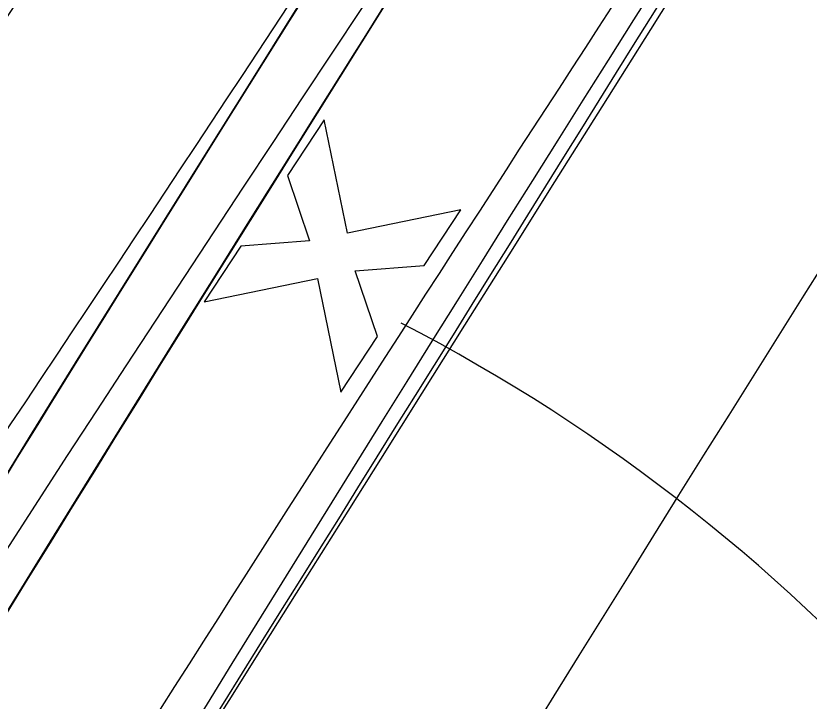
# Model space of a CAD drawing. Extents: x 14104283 to 14129344, y 8637090 to 8673339.
# Drawn here: x 14119144.87 to 14119177.59, y 8668848.28 to 8668876.53 of the extents above; entities that cross this region are included whole.
import ezdxf

# ---------------------------------------------------------------- set-up
doc = ezdxf.new("R2010")
doc.units = 0
for name, color, linetype in [('Cell', 7, 'Continuous'), ('dsnPaintExistingBrokenLaneLineWhite', 7, 'Continuous'), ('dsnPaintExistingEdgeLineRightWhite', 7, 'Continuous'), ('dsnPaintRemoveEdgeLineYellow', 7, 'Continuous'), ('dsnShadingPaved', 7, 'Continuous'), ('dsnStdLabel', 7, 'Continuous'), ('dsnStgShadingPrevPav', 7, 'Continuous'), ('dsnTapePlaceChannelizingLaneWhite', 7, 'Continuous'), ('dsnTapePlaceChannelizingLaneYellow', 7, 'Continuous'), ('dsnTapeRemoveChannelizingYellow', 7, 'Continuous')]:
    doc.layers.add(name, color=color, linetype=linetype)

msp = doc.modelspace()

# ---------------------------------------------------------------- linework, layer by layer
at = {"layer": 'Cell'}
for p, q in [((14119157.589, 8668872.248), (14119156.074, 8668869.952)), ((14119158.548, 8668867.572), (14119157.589, 8668872.248)), ((14119156.074, 8668869.952), (14119156.989, 8668867.252)), ((14119163.223, 8668868.531), (14119158.548, 8668867.572)), ((14119161.709, 8668866.235), (14119163.223, 8668868.531)), ((14119154.147, 8668867.03), (14119152.633, 8668864.735)), ((14119156.989, 8668867.252), (14119154.147, 8668867.03)), ((14119158.867, 8668866.014), (14119161.709, 8668866.235)), ((14119159.782, 8668863.314), (14119158.867, 8668866.014)), ((14119152.633, 8668864.735), (14119157.309, 8668865.694)), ((14119157.309, 8668865.694), (14119158.268, 8668861.018)), ((14119158.268, 8668861.018), (14119159.782, 8668863.314))]:
    msp.add_line(p, q, dxfattribs=at)
at = {"layer": 'dsnPaintExistingBrokenLaneLineWhite'}
for centre, radius, start, end in [((14116224.945, 8670811.467), 3500, 325.955151, 327.159261), ((14121592.114, 8667345.675), 2864.949, 147.157369, 157.163302)]:
    msp.add_arc(centre, radius, start, end, dxfattribs=at)
at = {"layer": 'dsnPaintExistingEdgeLineRightWhite'}
msp.add_arc((14121592.114, 8667345.675), 2852.949, 147.157369, 157.163302, dxfattribs=at)
at = {"layer": 'dsnPaintRemoveEdgeLineYellow'}
msp.add_arc((14121592.114, 8667345.675), 2876.949, 147.157369, 151.259893, dxfattribs=at)
at = {"layer": 'dsnShadingPaved'}
for centre, radius, start, end in [((14120823.304, 8667767.54), 2012, 143.15224, 151.245378), ((14120823.304, 8667767.54), 2000, 143.15224, 151.245378), ((14116224.945, 8670811.467), 3488, 324.954927, 327.159261), ((14116224.945, 8670811.467), 3500, 324.954927, 327.159261)]:
    msp.add_arc(centre, radius, start, end, dxfattribs=at)
at = {"layer": 'dsnStdLabel'}
msp.add_arc((14119126.521, 8668797.543), 74.636, 18.98133, 62.6878, dxfattribs=at)
msp.add_open_spline([(14119078.88, 8668729.338), (14119110.556, 8668783.382), (14119143.405, 8668836.721), (14119177.411, 8668889.33), (14119212.122, 8668941.294), (14119078.88, 8668729.338), (14119212.122, 8668941.294)], degree=3, dxfattribs=at)
at = {"layer": 'dsnStgShadingPrevPav'}
for centre, radius, start, end in [((14123732.846, 8665874.198), 5488.008, 146.41277, 150.668735), ((14123732.957, 8665874.379), 5488, 146.421187, 157.163302), ((14121592.114, 8667345.675), 2888.949, 147.236664, 156.233892), ((14121592.107, 8667345.679), 2888.949, 147.236664, 155.318405), ((14121592.114, 8667345.675), 2876.949, 147.18034, 149.398687), ((14121592.114, 8667345.675), 2873.949, 147.181139, 149.398687), ((14121592.114, 8667345.675), 2876.949, 147.240092, 156.233892), ((14121574.889, 8667355.291), 2857.26, 147.215341, 155.938429), ((14121574.765, 8667355.067), 2854.278, 147.211046, 155.933336), ((14121591.751, 8667345.113), 2873.957, 147.236288, 151.151672)]:
    msp.add_arc(centre, radius, start, end, dxfattribs=at)
at = {"layer": 'dsnTapePlaceChannelizingLaneWhite'}
msp.add_arc((14120823.304, 8667767.54), 2000, 143.15224, 151.245378, dxfattribs=at)
at = {"layer": 'dsnTapePlaceChannelizingLaneYellow'}
for centre, radius, start, end in [((14120823.304, 8667767.54), 2012, 143.15224, 151.245378), ((14116224.945, 8670811.467), 3500, 325.955151, 327.159261)]:
    msp.add_arc(centre, radius, start, end, dxfattribs=at)
at = {"layer": 'dsnTapeRemoveChannelizingYellow'}
msp.add_arc((14116224.945, 8670811.467), 3512, 325.955151, 327.159261, dxfattribs=at)

doc.saveas('drawing.dxf')
